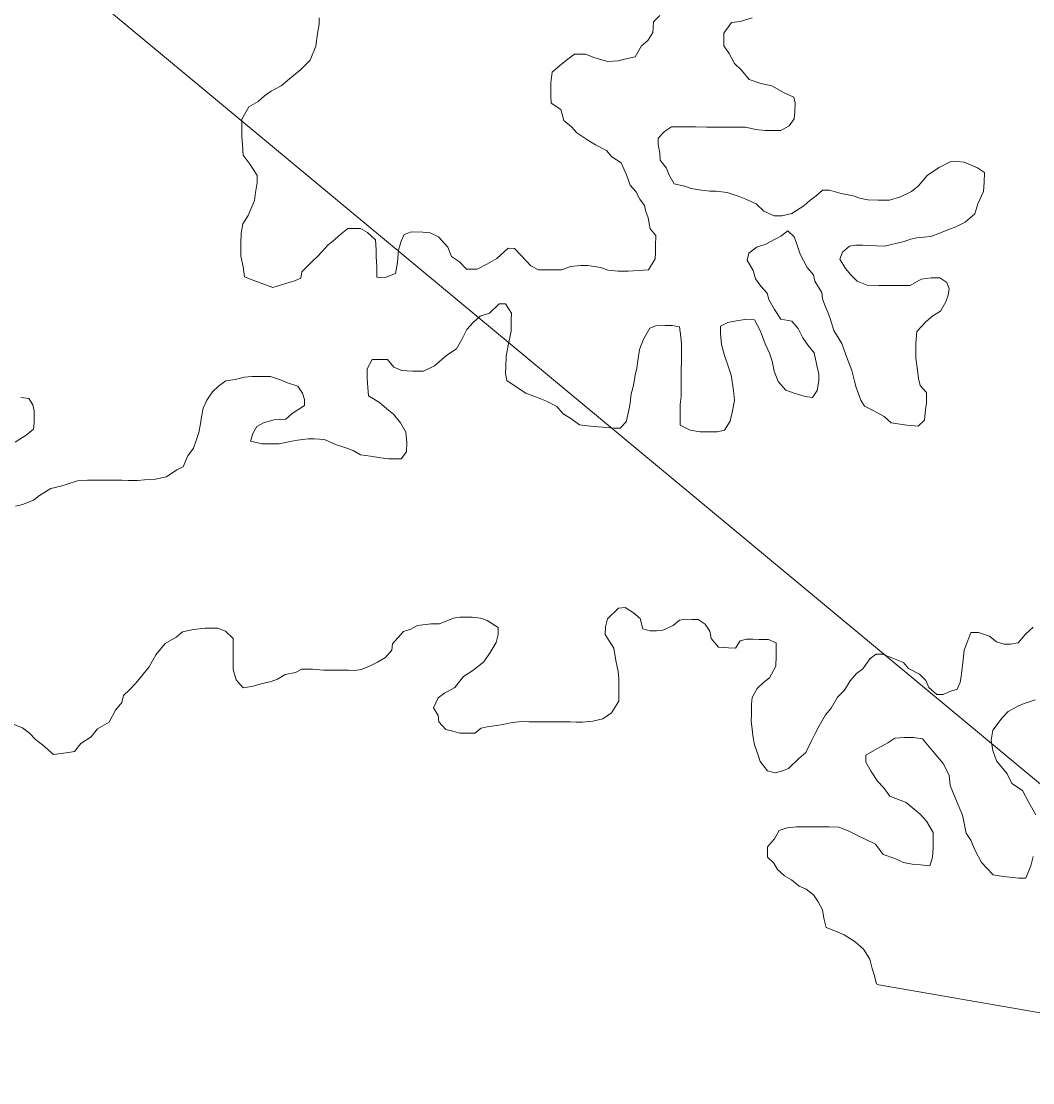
# Model space of a CAD drawing. Extents: x 553962 to 842807, y 8883888 to 9032388.
# Drawn here: x 802317.8 to 802641.6, y 9014973 to 9015312.9 of the extents above; entities that cross this region are included whole.
import ezdxf

# ---------------------------------------------------------------- set-up
doc = ezdxf.new("R2010")
doc.units = 0
doc.header["$LTSCALE"] = 150
doc.layers.add('60', color=7, linetype='Continuous', lineweight=53)

msp = doc.modelspace()

# ---------------------------------------------------------------- linework, layer by layer
at = {"layer": '60', "lineweight": 13}
for points in [[(804061.8, 9014740.5), (803186.9, 9014617.9), (802010, 9015595.2), (801134, 9015710.1), (799752.9, 9016951.9), (799131.7, 9016899.4), (798606.8, 9017214.5), (798116.9, 9016768.1), (797976.9, 9016925.6), (797770.7, 9016891.6), (798024.7, 9017291.1), (798157, 9018305.4), (798965.3, 9018723.6), (799501.2, 9019775.1), (800976.7, 9020255.6), (802624.4, 9022205.3), (802707.9, 9023068.8)], [(802398.3, 9015227.6), (802405.3, 9015229.8), (802407.3, 9015230.6), (802407.6, 9015232.6), (802410.8, 9015235.8), (802412.9, 9015237.8), (802416.1, 9015241.3), (802418.2, 9015243), (802420.2, 9015244.8), (802422.4, 9015246.5), (802426.4, 9015246.5), (802428.7, 9015245.2), (802431.2, 9015242.9), (802431.4, 9015239.7), (802431.4, 9015237.4), (802431.6, 9015234.2), (802431.6, 9015230.9), (802434.1, 9015230.7), (802437.6, 9015232.1), (802438.3, 9015235.6), (802438.6, 9015239.6), (802439.4, 9015242.4), (802440.4, 9015244.6), (802442.7, 9015245.4), (802446.4, 9015245.3), (802448.7, 9015245.1), (802451.4, 9015243.8), (802454.4, 9015240.5), (802455.6, 9015237.5), (802458.1, 9015235.8), (802460.3, 9015233.5), (802463.8, 9015233.5), (802467.1, 9015235.2), (802470.1, 9015236.9), (802473.7, 9015240.2), (802475.7, 9015240.1), (802477.9, 9015237.9), (802480.9, 9015234.6), (802483.4, 9015233.3), (802485.6, 9015233.3), (802487.6, 9015233.3), (802490.9, 9015233.3), (802493.6, 9015234.3), (802496.9, 9015234.7), (802499.1, 9015234.7), (802503.4, 9015234), (802505.6, 9015233.2), (802508.9, 9015232.9), (802512.1, 9015232.9), (802515.4, 9015233.1), (802518.6, 9015233.3), (802520.7, 9015236.8), (802520.9, 9015238.8), (802520.9, 9015241.1), (802521, 9015244.3), (802519.2, 9015246.4), (802518.5, 9015249.9), (802517.8, 9015251.9), (802517.3, 9015253.9), (802515.8, 9015255.9), (802514.6, 9015258.4), (802512.8, 9015260.4), (802511.6, 9015263.7), (802509.9, 9015267.5), (802506.9, 9015269.5), (802505.2, 9015271.5), (802501.7, 9015273.3), (802498.9, 9015275), (802495.7, 9015277.1), (802494, 9015279.1), (802491.5, 9015281.1), (802490.5, 9015284.6), (802487.5, 9015286.6), (802487.3, 9015288.9), (802487.3, 9015290.9), (802487.3, 9015293.1), (802487.8, 9015296.6), (802490.1, 9015298.6), (802492.4, 9015300.4), (802494.9, 9015302.3), (802498.4, 9015302.3), (802501.4, 9015301.1), (802505.6, 9015300), (802508.9, 9015300.2), (802510.9, 9015300.7), (802514.4, 9015301.5), (802516.4, 9015305), (802518.4, 9015306.7), (802520, 9015309.2), (802520.2, 9015312.7), (802522.2, 9015314.7)], [(802413.2, 9015313.9), (802413.2, 9015311.9), (802412.7, 9015308.9), (802412.1, 9015304.9), (802410.3, 9015300.4), (802407.3, 9015297.4), (802403, 9015293.9), (802401, 9015292.2), (802397.8, 9015290.5), (802395.7, 9015289), (802393.7, 9015287.2), (802390.7, 9015285.5), (802388.4, 9015281.5), (802388.4, 9015279.5), (802388.4, 9015276), (802388.6, 9015273.3), (802388.8, 9015270), (802391.1, 9015267), (802393.3, 9015263.5), (802393.3, 9015261.2), (802392.8, 9015258), (802392.5, 9015255.5), (802390.5, 9015250.7), (802388.7, 9015248), (802388.2, 9015245), (802388.1, 9015241.7), (802388.1, 9015237.7), (802388.8, 9015234.2), (802389.3, 9015231), (802392.3, 9015229.9), (802398.3, 9015227.6)], [(802551.8, 9015314), (802548, 9015312.8), (802545.2, 9015312.5), (802542.7, 9015309), (802542.7, 9015307), (802542.7, 9015305), (802544.4, 9015302.5), (802546.1, 9015299.3), (802548.4, 9015297.2), (802550.8, 9015294.2), (802554.6, 9015292.9), (802558.1, 9015292.2), (802562.1, 9015289.9), (802565.1, 9015288.6), (802565.6, 9015286.6), (802565.5, 9015283.9), (802565.3, 9015281.6), (802563.7, 9015279.4), (802561, 9015277.9), (802559, 9015277.9), (802556, 9015277.9), (802553, 9015278.2), (802549.7, 9015279), (802546, 9015279), (802542.7, 9015279), (802540.5, 9015279), (802537.2, 9015279)], [(802537.2, 9015279), (802533.7, 9015279.1), (802531.7, 9015279.1), (802529.7, 9015279.1), (802526, 9015279.1), (802523.7, 9015277.6), (802521.7, 9015275.4), (802521.7, 9015273.4), (802522.2, 9015270.6), (802522.4, 9015268.4), (802524.4, 9015265.8), (802525.1, 9015263.8), (802526.8, 9015260.8), (802530.1, 9015260.1), (802532.3, 9015259.3), (802535.6, 9015258.8), (802538.3, 9015258.5), (802540.3, 9015258.5), (802543.8, 9015258), (802547.6, 9015256.7), (802549.8, 9015255.9), (802553.1, 9015254.4), (802555.5, 9015252.1), (802558.8, 9015250.6), (802561.3, 9015250.6), (802564.5, 9015251.3), (802568.3, 9015253.8), (802570.3, 9015255.5), (802572.3, 9015257), (802574.3, 9015258.8), (802576.6, 9015258.8), (802580.3, 9015257.7), (802584.1, 9015257), (802586.3, 9015256.2), (802588.8, 9015255.7), (802592.1, 9015255.6), (802595.8, 9015255.6), (802599.3, 9015256.6), (802602.8, 9015258.3), (802604.9, 9015260.1), (802607.9, 9015263.6), (802611.7, 9015266), (802615.2, 9015267.8), (802617.4, 9015268), (802619.7, 9015267.7), (802623.9, 9015265.9), (802626.2, 9015264.4), (802626.1, 9015261.2), (802625.9, 9015258.4), (802624.1, 9015254.4), (802623.1, 9015251.2), (802620, 9015248.5), (802617, 9015247), (802614.8, 9015246.2), (802611.2, 9015244.8), (802609, 9015244), (802604.5, 9015243.5), (802602.5, 9015243.1), (802600.5, 9015242.3), (802594.2, 9015240.9), (802589.2, 9015241.1), (802587.2, 9015241.2), (802585, 9015241.2), (802583, 9015240.9), (802580.7, 9015238.9), (802579.9, 9015236.7), (802581.7, 9015233.7), (802583.4, 9015231.7), (802585.4, 9015229.7), (802588.6, 9015228.4), (802592.4, 9015228.3), (802596.1, 9015228.3), (802599.9, 9015228.3), (802602.4, 9015228.3), (802605.9, 9015230.3), (802609.1, 9015230.7), (802611.9, 9015230.7), (802614.1, 9015229.2), (802614.9, 9015227.2), (802614.6, 9015225.2), (802613.8, 9015223), (802612.1, 9015220), (802609.6, 9015218.5), (802607.5, 9015216.7), (802604.5, 9015213.5), (802604.2, 9015209.8), (802604.2, 9015205), (802604.7, 9015201.2), (802605.1, 9015198.5), (802605.6, 9015196.2), (802607.6, 9015194), (802607.6, 9015190.7), (802607.3, 9015188.5), (802607, 9015185.2), (802605, 9015183.2), (802601.3, 9015183.5), (802596.3, 9015184.3), (802594.1, 9015186.3), (802590.8, 9015188.1), (802587.8, 9015189.6), (802586.6, 9015191.6)], [(802586.6, 9015191.6), (802585.8, 9015193.6), (802585.1, 9015195.6), (802584.6, 9015197.6), (802583.7, 9015201.1), (802582.4, 9015204.4), (802581.7, 9015206.4), (802580.5, 9015209.7), (802578, 9015213.9), (802576.8, 9015217.7), (802576, 9015219.7), (802575.1, 9015222), (802574.3, 9015224), (802574.1, 9015226), (802571.9, 9015229.7), (802571.4, 9015231.7), (802569.4, 9015234), (802568.2, 9015236.3), (802567.2, 9015238.3), (802566, 9015241.8), (802565.2, 9015243.8), (802563.2, 9015245.8), (802561, 9015244.1), (802556, 9015241.4), (802553.4, 9015240.6), (802550.7, 9015238.6), (802550.2, 9015236.4), (802552.1, 9015233.1), (802552.9, 9015230.4), (802554.6, 9015228.1), (802556.6, 9015225.8), (802557.1, 9015223.8), (802559, 9015220.6), (802561, 9015217.5), (802564.5, 9015216.8), (802566.5, 9015214.5), (802568, 9015211.5), (802569.7, 9015209), (802571.7, 9015206.7), (802572.4, 9015203.2), (802573.1, 9015199.9), (802573.1, 9015197.7), (802572.6, 9015194.7), (802571.1, 9015192.4), (802568.8, 9015192.7), (802565.6, 9015193.7), (802562.6, 9015194.8), (802560.1, 9015197.5), (802558.9, 9015200.8), (802558.2, 9015204), (802557.4, 9015206.6), (802556, 9015209.6), (802554.5, 9015213.6), (802552.5, 9015217.3), (802549.5, 9015217.4), (802546.8, 9015216.9), (802544, 9015216.4), (802541.7, 9015215.2), (802541.7, 9015212.9), (802542, 9015209.4), (802542.9, 9015205.9), (802544.2, 9015202.1), (802545.1, 9015199.6), (802545.8, 9015194.6), (802546.1, 9015191.4), (802545.5, 9015188.1), (802544.8, 9015184.8), (802543, 9015181.9), (802540.7, 9015181.4), (802538, 9015181.4), (802535.2, 9015181.4), (802532, 9015181.9), (802528.8, 9015183.5), (802528.8, 9015185.5), (802528.8, 9015190.2), (802529.1, 9015192.7), (802529.1, 9015196), (802529.1, 9015199.5), (802529.1, 9015201.5), (802529.2, 9015203.7), (802529.2, 9015205.7), (802529.2, 9015209.5), (802529, 9015211.8), (802528.5, 9015215), (802526.2, 9015215.5), (802524, 9015215.5), (802521, 9015215.3), (802519, 9015214.6), (802517, 9015211.1), (802515.7, 9015207.8), (802515.2, 9015204.1), (802514.9, 9015201.8), (802514.4, 9015199.6), (802513.8, 9015196.3), (802513.1, 9015193.6), (802512.8, 9015190.6), (802512.3, 9015188.3), (802511.5, 9015184.6), (802509.5, 9015182.6), (802507.5, 9015182.6), (802504, 9015182.9)], [(802504, 9015182.9), (802501, 9015183.1), (802496.5, 9015183.7), (802493.8, 9015185.7), (802491.3, 9015187.2), (802489.3, 9015189.5), (802486, 9015191.2), (802482.8, 9015192.5), (802479.3, 9015193.8), (802476.3, 9015195.8), (802473.3, 9015197.8), (802472.8, 9015200.1), (802472.9, 9015202.1), (802473.1, 9015205.6), (802473.7, 9015209.1), (802474.7, 9015213.6), (802474.7, 9015217.4), (802474.8, 9015219.4), (802472.8, 9015222.4), (802470.8, 9015222.4), (802467.7, 9015219.4), (802464.7, 9015218.4), (802462.5, 9015216.4), (802460.5, 9015214.2), (802458.9, 9015211), (802457.2, 9015208), (802454.1, 9015206), (802450.1, 9015202.5), (802446.6, 9015200.8), (802443.1, 9015200.8), (802439.6, 9015201.1), (802437.1, 9015202.1), (802435.1, 9015204.6), (802433.1, 9015204.6), (802430.1, 9015204.6), (802428.6, 9015201.6), (802428.6, 9015198.6), (802428.8, 9015195.6), (802429, 9015192.9), (802432.5, 9015190.8), (802434.8, 9015188.8), (802437, 9015187.1), (802439.2, 9015184.3), (802440.9, 9015181.3), (802441.2, 9015178), (802441.1, 9015175), (802439.4, 9015172.8), (802437.4, 9015172.8), (802435.4, 9015172.8), (802432.9, 9015173.1), (802429.6, 9015173.6), (802426.4, 9015174.1), (802424.1, 9015175.4), (802421.4, 9015176.4), (802418.4, 9015177.4), (802414.9, 9015179), (802411.7, 9015179.2), (802409.7, 9015179.2), (802406.2, 9015178.8), (802403.9, 9015178.3), (802400.4, 9015177.6), (802398.4, 9015177.6), (802394.9, 9015177.6), (802391.2, 9015178.4), (802391.9, 9015180.9), (802393.2, 9015183.1), (802395.4, 9015184.3), (802398.7, 9015185.3), (802402.5, 9015185.5), (802404.5, 9015187.3), (802408.5, 9015189.8), (802408.5, 9015191.8), (802407.8, 9015193.8), (802406.3, 9015196), (802403, 9015197.1), (802400.8, 9015198.1), (802397.6, 9015199.1), (802394.3, 9015199.1), (802391.6, 9015199.1), (802389.3, 9015198.9), (802386.3, 9015198.2), (802383.3, 9015197.7), (802381, 9015196), (802379, 9015194.2), (802377.2, 9015191.5), (802376, 9015189), (802375.5, 9015186.2), (802375.2, 9015184), (802374.7, 9015181.2), (802373.9, 9015179), (802372.9, 9015176.2), (802371.1, 9015173.7), (802369.6, 9015170.2), (802367.6, 9015169.2), (802364.3, 9015167), (802360.8, 9015166.3), (802357.3, 9015166.1), (802355, 9015165.8), (802352, 9015165.8), (802350, 9015165.9), (802348, 9015165.9)], [(802315.9, 9015178.1), (802319.4, 9015180.3), (802321.7, 9015182.3), (802321.9, 9015184.3), (802321.9, 9015188.1), (802321.5, 9015190.1), (802320.2, 9015192.1), (802317.7, 9015192.4)], [(802348, 9015165.9), (802346, 9015165.9), (802341.8, 9015165.9), (802339, 9015165.9), (802335.8, 9015165.7), (802332.5, 9015164.7), (802330.5, 9015164), (802327.3, 9015163.3), (802323.7, 9015161), (802321.7, 9015159.5), (802318.2, 9015158.1), (802316, 9015157.6)], [(802348, 9015092.3), (802350, 9015094.8), (802350.5, 9015097), (802352.5, 9015098.8), (802354.5, 9015101), (802358.8, 9015106.2), (802360.9, 9015110), (802363.9, 9015113.7), (802367.4, 9015115.7), (802369.4, 9015117.4), (802372.9, 9015118.1), (802376.7, 9015118.6), (802380.7, 9015118.6), (802383.2, 9015117.6), (802385.7, 9015115.3), (802385.7, 9015113.1), (802385.6, 9015110.3), (802385.6, 9015108.1), (802385.6, 9015105.3), (802386.6, 9015102), (802388.8, 9015099.5), (802392.1, 9015100), (802394.6, 9015100.7), (802397.8, 9015101.5), (802399.8, 9015102.2), (802402.3, 9015103.7), (802405.6, 9015104.4), (802407.6, 9015105.4), (802411.1, 9015105.4), (802414.6, 9015105.1), (802416.6, 9015105.1), (802418.6, 9015105.1), (802420.6, 9015105.1), (802422.6, 9015105.1), (802424.6, 9015105), (802426.6, 9015105.3), (802429.1, 9015106.3), (802431.9, 9015107.7), (802434.4, 9015109.2), (802436.4, 9015111.5), (802436.7, 9015113.5), (802440.2, 9015117.5), (802442.5, 9015118.2), (802444.7, 9015119.4), (802449, 9015119.9), (802451.7, 9015119.9), (802456.2, 9015121.8), (802458.2, 9015122.1), (802460.2, 9015122.1), (802462.2, 9015122.1), (802464.8, 9015121.8), (802467, 9015121), (802470.5, 9015118.8), (802470.5, 9015116.5), (802469.9, 9015114), (802467.9, 9015110.8), (802465.9, 9015107.8), (802462.4, 9015105), (802459.4, 9015103.1), (802456.6, 9015099.6), (802453.3, 9015097.8), (802451.3, 9015096.3), (802449.8, 9015093.1), (802451.3, 9015090.6), (802451.5, 9015088.6), (802453.7, 9015086.1), (802456, 9015085.6), (802458.2, 9015085), (802460.2, 9015085), (802463, 9015085), (802465, 9015086.5), (802467, 9015087), (802470.7, 9015087.5), (802473, 9015087.9), (802475, 9015088.4), (802478.2, 9015088.7), (802480.3, 9015088.6), (802482.3, 9015088.6), (802484.8, 9015088.6), (802488, 9015088.6), (802490, 9015088.6), (802493.5, 9015088.6), (802495.5, 9015088.5), (802497.5, 9015088.5), (802500.8, 9015088.8), (802504, 9015089.5), (802506.8, 9015091.5), (802509.1, 9015095.2), (802509.1, 9015097.2), (802509.1, 9015099.2), (802509.1, 9015102.5), (802508.9, 9015104.7), (802508.2, 9015108.2), (802507.5, 9015112.2), (802506, 9015114.5), (802504.7, 9015116.5), (802504.8, 9015119), (802505.5, 9015121.5), (802509, 9015125), (802511.1, 9015125.2), (802513.8, 9015123.5)], [(802513.8, 9015123.5), (802516, 9015121.7), (802516.8, 9015118.4), (802519, 9015117.7), (802521.2, 9015117.7), (802523.2, 9015117.9), (802526.5, 9015119.4), (802528.5, 9015121.1), (802530.5, 9015121.4), (802532.5, 9015121.3), (802534.5, 9015121.3), (802536.8, 9015119.8), (802538.2, 9015117.6), (802538.7, 9015115.3), (802541, 9015112.5), (802544.2, 9015112.3), (802546.5, 9015112.2), (802548, 9015114.5), (802550, 9015115), (802552, 9015115), (802554, 9015114.9), (802557, 9015114.9), (802559.5, 9015113.9), (802559.5, 9015111.9), (802559.5, 9015109.7), (802559.4, 9015106.4), (802557.4, 9015102.7), (802555.4, 9015101.2), (802553.4, 9015099.2), (802551.8, 9015096.4), (802551.6, 9015094.2), (802551.6, 9015090.9), (802551.5, 9015088.9), (802551.8, 9015086.2), (802552, 9015084.2), (802552.5, 9015081.2), (802553.7, 9015077.9), (802554.4, 9015075.9), (802556.7, 9015072.9), (802559.2, 9015072.3), (802561.2, 9015072.8), (802563.4, 9015073.6), (802566.7, 9015076.8), (802569, 9015078.8), (802570.8, 9015082.5), (802572, 9015084.8), (802573.3, 9015087.3), (802575.3, 9015090.8), (802577.1, 9015093), (802579.1, 9015096.5), (802581.4, 9015098.7), (802583.2, 9015101.7), (802585.2, 9015104), (802587.2, 9015105.5), (802589.5, 9015108.7), (802591.5, 9015110.2), (802593.5, 9015110.2), (802597, 9015108.9), (802600.2, 9015107.6), (802601.9, 9015105.6), (802605.4, 9015103.8), (802607.4, 9015101.8), (802608.4, 9015099.6), (802610.9, 9015097.3), (802612.9, 9015097.3), (802615.1, 9015098.3), (802617.4, 9015099), (802618.4, 9015101.2), (802618.7, 9015103.2), (802619.2, 9015107.5), (802619.7, 9015111.5), (802620.5, 9015113.8), (802621.8, 9015117.2), (802624.3, 9015117.2), (802627.8, 9015116), (802630, 9015114.2), (802632.5, 9015113.4), (802634.5, 9015113.4), (802637, 9015113.9), (802639.3, 9015116.6), (802641.8, 9015118.9)], [(802642.4, 9015095.6), (802638.9, 9015094.4), (802636.9, 9015093.6), (802633.8, 9015091.9), (802631.8, 9015089.9), (802628.8, 9015085.9), (802628.3, 9015082.7), (802628.8, 9015079.4), (802630, 9015076.1), (802633.4, 9015071.9), (802634.9, 9015068.8), (802638.4, 9015066.6), (802640.4, 9015062.8), (802642.6, 9015058.8)], [(802314.7, 9015088), (802318.2, 9015086.7), (802320.4, 9015084.9), (802322.4, 9015082.9), (802324.6, 9015081.2), (802328.1, 9015078.1), (802330.6, 9015078.4), (802332.9, 9015078.8), (802334.9, 9015079.1), (802336.9, 9015081.6), (802340.2, 9015083.8), (802342.2, 9015086.3), (802345.9, 9015088.5), (802348, 9015092.3)], [(802632.2, 9015039.1), (802629, 9015039.6), (802627, 9015041.6), (802625.2, 9015043.6), (802623.2, 9015047.4), (802621.8, 9015050.7), (802620.3, 9015052.9), (802619.6, 9015056.7), (802619.1, 9015058.7), (802616.9, 9015064), (802615.2, 9015068.2), (802614.9, 9015071.5), (802613, 9015075.2), (802611.2, 9015077.3), (802609.5, 9015079.3), (802606.3, 9015083.1), (802603.5, 9015083.6), (802600.5, 9015083.6), (802597.5, 9015083.4), (802595.2, 9015081.9), (802591.7, 9015079.9), (802588.2, 9015077.9), (802588.2, 9015075.7), (802589.9, 9015072.7), (802591.9, 9015069.6), (802593.9, 9015067.6), (802595.9, 9015064.8), (802601.1, 9015062.8), (802605.6, 9015059), (802607.6, 9015056.8), (802609.8, 9015053.2), (802609.8, 9015051.2), (802609.8, 9015048.2), (802609.5, 9015045.2), (802608.7, 9015042.5), (802605.7, 9015042.8), (802603, 9015043), (802600.2, 9015043.5), (802597.5, 9015044.8), (802593.7, 9015046.1), (802591.3, 9015049.4), (802587.8, 9015051.1), (802585.5, 9015052.2), (802582.5, 9015053.7), (802579.5, 9015054.9), (802576.5, 9015055), (802573.5, 9015055), (802571.5, 9015055), (802569, 9015055), (802566, 9015055), (802563, 9015054.6), (802560.5, 9015053.8), (802559, 9015051.1), (802556.7, 9015048.6), (802556.7, 9015045.3), (802558.7, 9015043.3), (802559.9, 9015041.3), (802562.2, 9015039.3), (802564.4, 9015038), (802566.9, 9015036), (802569.1, 9015035), (802571.4, 9015033.2), (802572.9, 9015031), (802574.3, 9015028.4), (802574.8, 9015025.7), (802575.5, 9015022.7), (802579, 9015021.4), (802581.3, 9015020.4), (802584.8, 9015018.1), (802587.5, 9015015.8), (802589.5, 9015012.6), (802590.2, 9015009.6), (802590.9, 9015007.6), (802591.6, 9015004.7)], [(802641.8, 9015045.5), (802641, 9015042.5), (802639.4, 9015038.5), (802637.2, 9015038.5), (802632.2, 9015039.1)], [(802591.7, 9015004.5), (802661.3, 9014992.4), (802668.5, 9014996.3), (802705.2, 9015006), (802711.3, 9015008.2), (802716, 9015008.7), (802721.8, 9015012.2), (802729.1, 9015014.1), (802735.1, 9015013.4)]]:
    msp.add_lwpolyline(points, dxfattribs=at)

doc.saveas('drawing.dxf')
